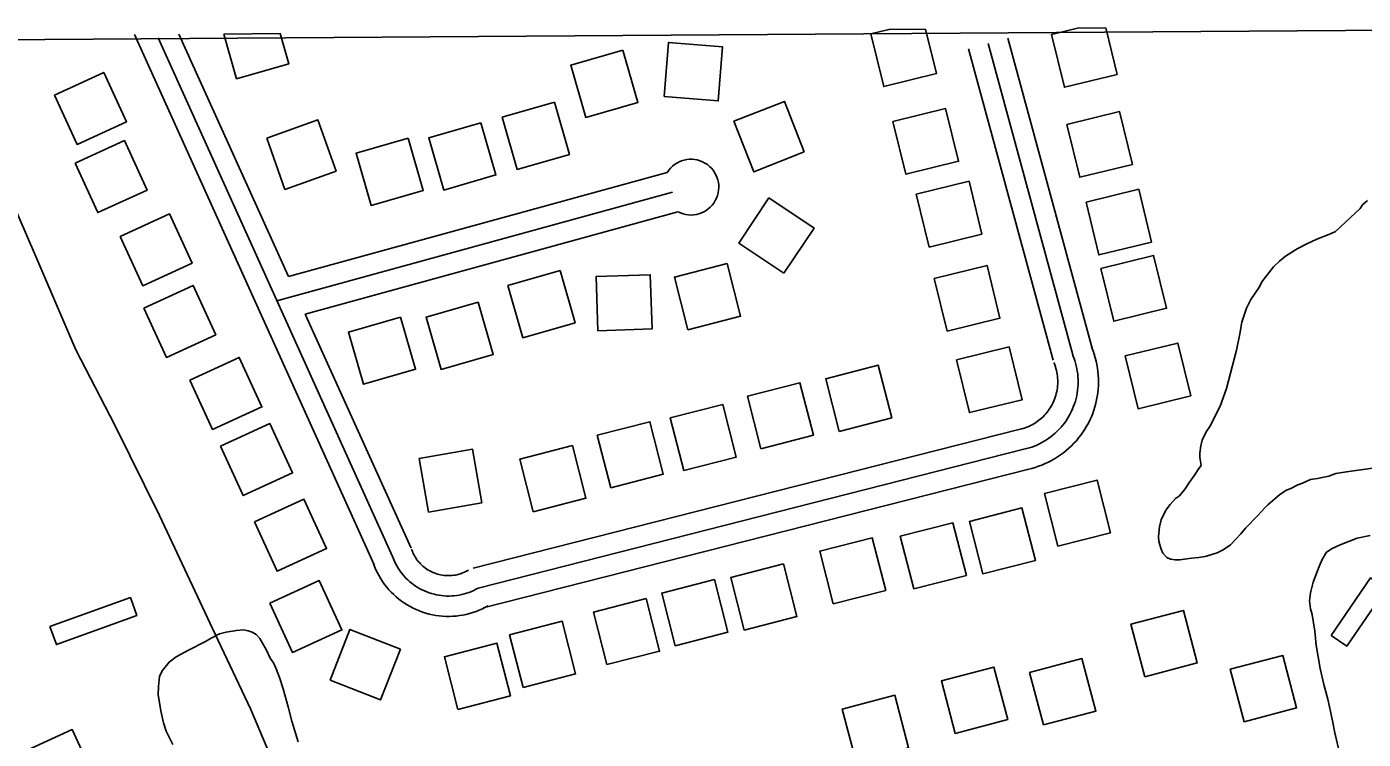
# Model space of a CAD drawing. Extents: x 3508733 to 3546731, y 546897 to 572481.
# Drawn here: x 3543040 to 3544025, y 570170 to 570695 of the extents above; entities that cross this region are included whole.
import ezdxf

# ---------------------------------------------------------------- set-up
doc = ezdxf.new("R2010")
doc.units = 0
for name, color, linetype in [('V-BLDG-OTLN', 7, 'Continuous'), ('V-GRID-FRAM', 7, 'Continuous'), ('V-ROAD-CNTR', 7, 'Continuous'), ('V-SITE-VEGE', 7, 'Continuous'), ('V-TOPO-SHOR', 7, 'Continuous')]:
    doc.layers.add(name, color=color, linetype=linetype)

msp = doc.modelspace()

# ---------------------------------------------------------------- linework, layer by layer
at = {"layer": 'V-BLDG-OTLN'}
for p, q in [((3543675.41, 570693.11), (3543702.55, 570693.3)), ((3543814.54, 570694.06), (3543835.3, 570694.2)), ((3543226.93, 570690.04), (3543185.4, 570689.76))]:
    msp.add_line(p, q, dxfattribs=at)
for points in [[(3543702.55, 570693.3), (3543710.58, 570660.55), (3543671.73, 570651.02), (3543662.2, 570689.87)], [(3543662.2, 570689.87), (3543675.41, 570693.11)], [(3543835.3, 570694.2), (3543843.68, 570660.02), (3543804.83, 570650.5), (3543795.31, 570689.35)], [(3543795.31, 570689.35), (3543814.54, 570694.06)], [(3543185.4, 570689.76), (3543194.87, 570656.81), (3543233.31, 570667.86), (3543226.93, 570690.04)]]:
    msp.add_lwpolyline(points, dxfattribs=at)
for points in [[(3543509.91, 570643.64), (3543549.78, 570640.44), (3543552.98, 570680.31), (3543513.11, 570683.51)], [(3543479.56, 570677.86), (3543441.12, 570666.8), (3543452.17, 570628.36), (3543490.61, 570639.41)], [(3543060.64, 570644.78), (3543077.31, 570608.42), (3543113.67, 570625.08), (3543097.01, 570661.45)], [(3543429.07, 570639.48), (3543390.63, 570628.43), (3543401.68, 570589.99), (3543440.12, 570601.04)], [(3543613.18, 570602.88), (3543598.58, 570640.12), (3543561.34, 570625.52), (3543575.94, 570588.28)], [(3543678.48, 570625.35), (3543688, 570586.5), (3543726.85, 570596.02), (3543717.33, 570634.87)], [(3543217.1, 570613.04), (3543230.51, 570575.35), (3543268.19, 570588.76), (3543254.79, 570626.44)], [(3543374.86, 570624.36), (3543336.42, 570613.31), (3543347.47, 570574.87), (3543385.91, 570585.92)], [(3543806.59, 570623.06), (3543816.11, 570584.21), (3543854.96, 570593.73), (3543845.44, 570632.58)], [(3543075.9, 570594.56), (3543092.56, 570558.2), (3543128.93, 570574.86), (3543112.26, 570611.23)], [(3543321.32, 570612.98), (3543282.88, 570601.93), (3543293.93, 570563.48), (3543332.38, 570574.54)], [(3543695.7, 570571.74), (3543705.22, 570532.89), (3543744.07, 570542.41), (3543734.55, 570581.26)], [(3543820.75, 570565.89), (3543830.27, 570527.04), (3543869.12, 570536.57), (3543859.6, 570575.42)], [(3543598.18, 570513.59), (3543620.39, 570546.86), (3543587.13, 570569.07), (3543564.91, 570535.81)], [(3543109.07, 570540.7), (3543125.74, 570504.34), (3543162.1, 570521), (3543145.44, 570557.37)], [(3543831.7, 570517.12), (3543841.23, 570478.27), (3543880.08, 570487.8), (3543870.55, 570526.65)], [(3543433.28, 570515.57), (3543394.83, 570504.52), (3543405.89, 570466.08), (3543444.33, 570477.13)], [(3543527.44, 570471.97), (3543566.19, 570481.89), (3543556.27, 570520.64), (3543517.52, 570510.72)], [(3543708.96, 570509.77), (3543718.49, 570470.92), (3543757.34, 570480.44), (3543747.81, 570519.29)], [(3543461.07, 570471.16), (3543501.04, 570472.52), (3543499.69, 570512.5), (3543459.71, 570511.14)], [(3543126.54, 570487.91), (3543143.2, 570451.54), (3543179.57, 570468.21), (3543162.9, 570504.57)], [(3543372.97, 570492.28), (3543334.53, 570481.22), (3543345.58, 570442.78), (3543384.02, 570453.83)], [(3543315.7, 570481.3), (3543277.26, 570470.25), (3543288.31, 570431.81), (3543326.75, 570442.86)], [(3543725.35, 570449.76), (3543734.87, 570410.91), (3543773.72, 570420.43), (3543764.2, 570459.28)], [(3543849.57, 570452.65), (3543859.09, 570413.8), (3543897.94, 570423.32), (3543888.42, 570462.17)], [(3543160.48, 570434.87), (3543177.15, 570398.51), (3543213.51, 570415.17), (3543196.85, 570451.53)], [(3543638.89, 570397.13), (3543677.64, 570407.05), (3543667.72, 570445.8), (3543628.97, 570435.88)], [(3543581.15, 570384.28), (3543619.9, 570394.2), (3543609.98, 570432.95), (3543571.23, 570423.03)], [(3543524.32, 570368.27), (3543563.07, 570378.19), (3543553.15, 570416.94), (3543514.4, 570407.02)], [(3543183.12, 570386.23), (3543199.78, 570349.87), (3543236.15, 570366.53), (3543219.48, 570402.89)], [(3543470.56, 570355.55), (3543509.31, 570365.47), (3543499.39, 570404.23), (3543460.64, 570394.3)], [(3543329.38, 570377.02), (3543336.31, 570337.62), (3543375.7, 570344.54), (3543368.78, 570383.94)], [(3543413.52, 570337.94), (3543452.27, 570347.86), (3543442.35, 570386.61), (3543403.6, 570376.69)], [(3543800.08, 570312.56), (3543838.83, 570322.48), (3543828.91, 570361.23), (3543790.16, 570351.31)], [(3543208.12, 570330.5), (3543224.79, 570294.14), (3543261.15, 570310.8), (3543244.49, 570347.16)], [(3543744.73, 570292.08), (3543783.48, 570302), (3543773.56, 570340.75), (3543734.81, 570330.83)], [(3543693.83, 570281.06), (3543732.59, 570290.98), (3543722.66, 570329.73), (3543683.91, 570319.81)], [(3543634.44, 570270.01), (3543673.19, 570279.93), (3543663.27, 570318.68), (3543624.52, 570308.76)], [(3543568.95, 570250.78), (3543607.7, 570260.7), (3543597.78, 570299.45), (3543559.03, 570289.53)], [(3544001.32, 570246.72), (3544012.86, 570238.8), (3544041.97, 570281.23), (3544030.43, 570289.15)], [(3543219.45, 570270.59), (3543236.12, 570234.22), (3543272.48, 570250.89), (3543255.82, 570287.25)], [(3543518.08, 570239.23), (3543556.83, 570249.15), (3543546.91, 570287.9), (3543508.16, 570277.98)], [(3543057.33, 570253.29), (3543062.08, 570240.12), (3543121.39, 570261.53), (3543116.63, 570274.69)], [(3543467.81, 570225.3), (3543506.56, 570235.22), (3543496.64, 570273.97), (3543457.89, 570264.05)], [(3543864.09, 570216.33), (3543902.77, 570226.54), (3543892.56, 570265.22), (3543853.88, 570255.01)], [(3543263.75, 570213.99), (3543300.98, 570199.37), (3543315.6, 570236.6), (3543278.37, 570251.22)], [(3543405.96, 570208.59), (3543444.71, 570218.51), (3543434.79, 570257.26), (3543396.04, 570247.34)], [(3543357.9, 570192.35), (3543396.65, 570202.27), (3543386.73, 570241.02), (3543347.98, 570231.1)], [(3543789.33, 570180.86), (3543828, 570191.06), (3543817.79, 570229.74), (3543779.12, 570219.53)], [(3543937.2, 570183.22), (3543975.88, 570193.43), (3543965.67, 570232.1), (3543927, 570221.9)], [(3543724.45, 570174.67), (3543763.13, 570184.88), (3543752.92, 570223.55), (3543714.25, 570213.34)], [(3543651.32, 570153.85), (3543689.99, 570164.06), (3543679.78, 570202.74), (3543641.11, 570192.53)], [(3543037.48, 570160.75), (3543054.23, 570124.42), (3543090.55, 570141.16), (3543073.81, 570177.49)]]:
    msp.add_lwpolyline(points, close=True, dxfattribs=at)
at = {"layer": 'V-GRID-FRAM'}
msp.add_lwpolyline([(3512799.99, 570478.87), (3544431.28, 570695.11), (3544563.51, 552512.4), (3512916.35, 552296.05), (3512799.99, 570478.87)], dxfattribs=at)
at = {"layer": 'V-ROAD-CNTR'}
for points in [[(3543296.15, 570298.7), (3543119.62, 570689.31)], [(3543309.82, 570304.87), (3543137.19, 570686.84)], [(3543233.04, 570511.19), (3543152.44, 570689.54)], [(3543810.96, 570453.4), (3543748.71, 570682.77)], [(3543825.43, 570457.33), (3543763.18, 570686.7)], [(3543796.48, 570449.48), (3543734.23, 570678.84)], [(3543512.16, 570587.73), (3543233.04, 570511.19)], [(3543516.13, 570573.27), (3543224.64, 570493.34)], [(3543520.09, 570558.8), (3543245.54, 570483.51)], [(3543323.48, 570311.05), (3543245.54, 570483.51)], [(3543778.56, 570369.33), (3543780.81, 570369.87), (3543783.33, 570370.59), (3543785.81, 570371.4), (3543788.26, 570372.32), (3543790.67, 570373.33), (3543793.04, 570374.43), (3543795.36, 570375.63), (3543797.63, 570376.92), (3543799.85, 570378.29), (3543802.02, 570379.76), (3543804.12, 570381.31), (3543806.16, 570382.94), (3543808.14, 570384.65), (3543810.05, 570386.44), (3543811.88, 570388.3), (3543813.64, 570390.23), (3543815.32, 570392.23), (3543816.92, 570394.3), (3543818.44, 570396.42), (3543819.87, 570398.61), (3543821.22, 570400.85), (3543822.47, 570403.14), (3543823.63, 570405.48), (3543824.7, 570407.87), (3543825.67, 570410.3), (3543826.55, 570412.76), (3543827.33, 570415.25), (3543828.01, 570417.77), (3543828.59, 570420.32), (3543829.06, 570422.89), (3543829.44, 570425.48), (3543829.71, 570428.08), (3543829.88, 570430.69), (3543829.94, 570433.3), (3543829.91, 570435.91), (3543829.76, 570438.52), (3543829.52, 570441.12), (3543829.17, 570443.71), (3543828.72, 570446.29), (3543828.17, 570448.84), (3543827.52, 570451.37), (3543826.77, 570453.88), (3543825.92, 570456.35), (3543825.01, 570458.66), (3543824.81, 570459.15)], [(3543771.49, 570398.48), (3543773.16, 570398.88), (3543774.53, 570399.28), (3543775.88, 570399.72), (3543777.22, 570400.22), (3543778.53, 570400.77), (3543779.82, 570401.37), (3543781.09, 570402.02), (3543782.33, 570402.72), (3543783.54, 570403.48), (3543784.72, 570404.27), (3543785.86, 570405.12), (3543786.98, 570406.01), (3543788.06, 570406.94), (3543789.09, 570407.91), (3543790.09, 570408.93), (3543791.05, 570409.98), (3543791.97, 570411.07), (3543792.84, 570412.2), (3543793.67, 570413.36), (3543794.45, 570414.55), (3543795.18, 570415.77), (3543795.86, 570417.02), (3543796.5, 570418.3), (3543797.08, 570419.6), (3543797.61, 570420.92), (3543798.09, 570422.26), (3543798.51, 570423.62), (3543798.88, 570425), (3543799.2, 570426.38), (3543799.46, 570427.78), (3543799.66, 570429.2), (3543799.81, 570430.61), (3543799.9, 570432.03), (3543799.94, 570433.46), (3543799.92, 570434.88), (3543799.84, 570436.3), (3543799.71, 570437.73), (3543799.52, 570439.13), (3543799.27, 570440.54), (3543798.97, 570441.93), (3543798.62, 570443.31), (3543798.21, 570444.67), (3543797.74, 570446.02), (3543797.18, 570447.47), (3543797.1, 570447.66)], [(3543775.02, 570383.9), (3543776.99, 570384.38), (3543778.93, 570384.93), (3543780.85, 570385.56), (3543782.74, 570386.27), (3543784.6, 570387.05), (3543786.43, 570387.9), (3543788.22, 570388.83), (3543789.98, 570389.82), (3543791.7, 570390.88), (3543793.37, 570392.02), (3543794.99, 570393.21), (3543796.57, 570394.47), (3543798.1, 570395.79), (3543799.57, 570397.17), (3543800.99, 570398.61), (3543802.35, 570400.11), (3543803.65, 570401.65), (3543804.88, 570403.25), (3543806.05, 570404.89), (3543807.16, 570406.58), (3543808.2, 570408.31), (3543809.17, 570410.08), (3543810.06, 570411.89), (3543810.89, 570413.73), (3543811.64, 570415.61), (3543812.32, 570417.51), (3543812.92, 570419.44), (3543813.45, 570421.39), (3543813.89, 570423.35), (3543814.26, 570425.34), (3543814.55, 570427.34), (3543814.76, 570429.35), (3543814.89, 570431.36), (3543814.94, 570433.38), (3543814.91, 570435.4), (3543814.8, 570437.41), (3543814.61, 570439.42), (3543814.35, 570441.42), (3543814, 570443.41), (3543813.57, 570445.39), (3543813.07, 570447.34), (3543812.49, 570449.27), (3543811.83, 570451.18), (3543811.1, 570453.06), (3543810.96, 570453.4)], [(3543369.22, 570296.28), (3543771.33, 570398.44)], [(3543372.91, 570281.74), (3543775.02, 570383.9)], [(3543376.61, 570267.2), (3543778.72, 570369.36)], [(3543365.66, 570294.87), (3543364.3, 570294.12), (3543363.21, 570293.57), (3543362.09, 570293.08), (3543360.95, 570292.63), (3543359.78, 570292.22), (3543358.6, 570291.87), (3543357.42, 570291.57), (3543356.22, 570291.32), (3543355, 570291.12), (3543353.78, 570290.98), (3543352.56, 570290.88), (3543351.34, 570290.84), (3543350.11, 570290.85), (3543348.88, 570290.92), (3543347.66, 570291.03), (3543346.44, 570291.2), (3543345.23, 570291.42), (3543344.04, 570291.69), (3543342.85, 570292.01), (3543341.68, 570292.39), (3543340.53, 570292.81), (3543339.4, 570293.28), (3543338.29, 570293.8), (3543337.2, 570294.36), (3543336.13, 570294.98), (3543335.1, 570295.64), (3543334.09, 570296.34), (3543333.11, 570297.08), (3543332.17, 570297.86), (3543331.26, 570298.69), (3543330.38, 570299.55), (3543329.55, 570300.45), (3543328.75, 570301.39), (3543328, 570302.35), (3543327.28, 570303.35), (3543326.61, 570304.38), (3543325.99, 570305.44), (3543325.41, 570306.52), (3543324.87, 570307.62), (3543324.39, 570308.75), (3543323.95, 570309.9), (3543324.05, 570309.62)], [(3543380.16, 570268.61), (3543378.25, 570267.55), (3543376, 570266.43), (3543373.7, 570265.41), (3543371.36, 570264.49), (3543368.99, 570263.66), (3543366.59, 570262.95), (3543364.15, 570262.33), (3543361.69, 570261.82), (3543359.22, 570261.41), (3543356.72, 570261.11), (3543354.22, 570260.92), (3543351.71, 570260.84), (3543349.19, 570260.86), (3543346.69, 570260.99), (3543344.19, 570261.23), (3543341.7, 570261.57), (3543339.23, 570262.02), (3543336.78, 570262.57), (3543334.35, 570263.23), (3543331.96, 570264), (3543329.61, 570264.86), (3543327.29, 570265.83), (3543325.01, 570266.89), (3543322.78, 570268.05), (3543320.61, 570269.3), (3543318.49, 570270.65), (3543316.42, 570272.08), (3543314.43, 570273.6), (3543312.49, 570275.21), (3543310.63, 570276.89), (3543308.85, 570278.66), (3543307.14, 570280.5), (3543305.51, 570282.41), (3543303.96, 570284.39), (3543302.5, 570286.43), (3543301.13, 570288.54), (3543299.85, 570290.7), (3543298.66, 570292.91), (3543297.57, 570295.17), (3543296.58, 570297.48), (3543295.69, 570299.82), (3543295.59, 570300.13)], [(3543372.91, 570281.74), (3543371.27, 570280.84), (3543369.6, 570280), (3543367.89, 570279.24), (3543366.15, 570278.56), (3543364.39, 570277.94), (3543362.6, 570277.41), (3543360.78, 570276.95), (3543358.95, 570276.57), (3543357.11, 570276.27), (3543355.25, 570276.04), (3543353.39, 570275.9), (3543351.52, 570275.84), (3543349.65, 570275.86), (3543347.78, 570275.95), (3543345.92, 570276.13), (3543344.07, 570276.38), (3543342.23, 570276.72), (3543340.41, 570277.13), (3543338.6, 570277.62), (3543336.82, 570278.19), (3543335.07, 570278.83), (3543333.34, 570279.55), (3543331.65, 570280.34), (3543329.99, 570281.21), (3543328.37, 570282.14), (3543326.79, 570283.14), (3543325.26, 570284.21), (3543323.77, 570285.34), (3543322.33, 570286.54), (3543320.95, 570287.79), (3543319.62, 570289.11), (3543318.34, 570290.48), (3543317.13, 570291.9), (3543315.98, 570293.37), (3543314.89, 570294.89), (3543313.87, 570296.46), (3543312.92, 570298.07), (3543312.04, 570299.71), (3543311.22, 570301.4), (3543310.48, 570303.12), (3543309.82, 570304.86), (3543309.82, 570304.87)]]:
    msp.add_lwpolyline(points, dxfattribs=at)
msp.add_arc((3543529.65, 570576.98), 20.53, 242.26137, 148.40901, dxfattribs=at)
at = {"layer": 'V-SITE-VEGE'}
for points in [[(3544004.61, 570544.42), (3544022.65, 570561.16), (3544024.58, 570563.83), (3544028.22, 570567.06)], [(3544031.94, 570369.94), (3544012.62, 570367.35), (3544004.77, 570366.04), (3543999.6, 570364.16), (3543991.37, 570362.47), (3543986.21, 570361.73), (3543980.27, 570359.08), (3543976.82, 570357.76), (3543971.65, 570355.1), (3543968.58, 570353.78), (3543963.6, 570350.55), (3543959.95, 570347.32), (3543954.77, 570342.94), (3543952.85, 570341.04), (3543947.47, 570335.14), (3543938.25, 570325.81), (3543934.79, 570321.62), (3543927.11, 570313.62), (3543921.74, 570309.82), (3543917.33, 570307.74), (3543909.48, 570305.29), (3543907, 570304.72), (3543903.74, 570304.17), (3543898.39, 570303.81), (3543889.78, 570302.51), (3543886.34, 570302.52), (3543883.09, 570302.92), (3543880.23, 570304.27), (3543877.38, 570307.34), (3543876.05, 570310.41), (3543874.35, 570315.96), (3543874.18, 570319.78), (3543874.98, 570326.85), (3543876.15, 570332.01), (3543879.62, 570339.07), (3543882.7, 570343.26), (3543886.73, 570347.64), (3543889.61, 570349.73), (3543893.83, 570354.87), (3543896.53, 570358.88), (3543900.76, 570364.79), (3543903.84, 570369.74), (3543905.57, 570372.03), (3543905.21, 570374.9), (3543904.65, 570378.15), (3543904.66, 570381.02), (3543905.26, 570386.37), (3543906.42, 570390.57), (3543909.32, 570396.67), (3543912.01, 570400.68), (3543919.53, 570415.56), (3543924.37, 570428.73), (3543931.57, 570456.99), (3543934.11, 570469.02), (3543935.68, 570477.62), (3543938.97, 570487.93), (3543942.25, 570494.22), (3543948.6, 570503.56), (3543950.34, 570507.19), (3543958.8, 570518.24), (3543963.21, 570522.42), (3543967.63, 570526.04), (3543976.25, 570531.54), (3543983.54, 570535.14), (3543990.82, 570538.55), (3544000.77, 570542.52), (3544004.61, 570544.42)], [(3543985.43, 570272.26), (3543986.22, 570278.18), (3543988.17, 570286.01), (3543992.42, 570297.66), (3543994.74, 570302.81), (3543998.02, 570308.15), (3544002.23, 570310.8), (3544007.98, 570313.45), (3544020.43, 570318.37), (3544030.19, 570320.43)], [(3544025.42, 570106.71), (3544021.46, 570120.88), (3544019.01, 570127.77), (3544009.94, 570151.52), (3544007.49, 570160.32), (3544004.11, 570175.06), (3544002.06, 570185.2), (3543998.87, 570199.93), (3543995.86, 570210.65), (3543993.24, 570222.52), (3543990.25, 570239.55), (3543989.34, 570250.06), (3543987.49, 570262.31), (3543986.17, 570266.33), (3543985.43, 570272.26)], [(3543147.97, 570166.43), (3543143.04, 570176.39), (3543141.15, 570182.52), (3543139.09, 570191.32), (3543138.53, 570194.39), (3543137.23, 570203.18), (3543137.26, 570209.3), (3543138.06, 570216.56), (3543139.99, 570220.76), (3543145.18, 570227.24), (3543150.36, 570231.04), (3543159.37, 570235.97), (3543172.01, 570242.41), (3543176.04, 570244.69), (3543182.36, 570247.91), (3543187.15, 570249.23), (3543194.8, 570250.53), (3543199.96, 570250.89), (3543203.4, 570250.31), (3543206.45, 570249.14), (3543209.31, 570247.6), (3543211.98, 570244.53), (3543216.91, 570235.91), (3543219.75, 570230.16), (3543222.03, 570226.52), (3543224.11, 570222.11), (3543226.57, 570215.79), (3543229.21, 570207.56), (3543232.97, 570194.16), (3543235.6, 570183.63)], [(3543235.6, 570183.63), (3543240.32, 570168.5)]]:
    msp.add_lwpolyline(points, dxfattribs=at)
at = {"layer": 'V-TOPO-SHOR'}
msp.add_lwpolyline([(3542974.72, 570685.15), (3542999.59, 570631.35), (3543020.85, 570586.26), (3543046.88, 570525.91), (3543076.34, 570457.23), (3543105.16, 570401.71), (3543138.09, 570335.1), (3543179.23, 570247.68), (3543205.29, 570192.18), (3543232.69, 570127.67), (3543256.66, 570072.17), (3543287.49, 570000.72), (3543324.52, 569921.63), (3543380.06, 569804.38), (3543427.39, 569707.24), (3543478.16, 569605.93), (3543523.45, 569517.79), (3543541.25, 569473.41), (3543547.4, 569455.38), (3543554.91, 569431.81)], dxfattribs=at)

doc.saveas('drawing.dxf')
